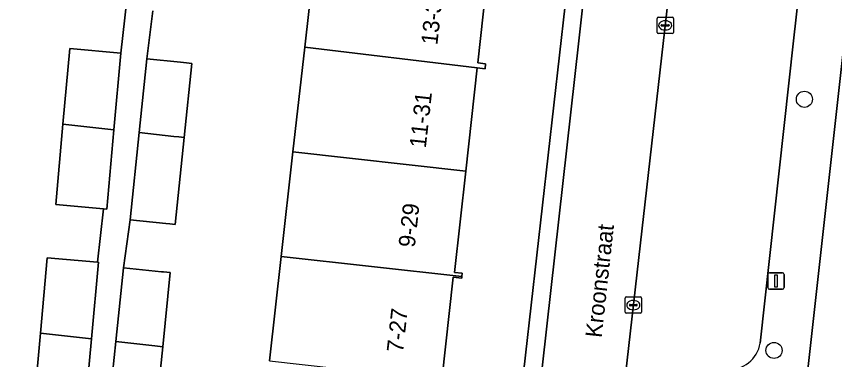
# Model space of a CAD drawing. Extents: x 161928 to 163071, y 386474 to 387428.
# Drawn here: x 162587.69 to 162637.43, y 387151.3 to 387172.19 of the extents above; entities that cross this region are included whole.
import ezdxf

# ---------------------------------------------------------------- set-up
doc = ezdxf.new("R2010")
doc.units = 0
for name, color, linetype in [('IMGEO_Boom', 7, 'Continuous'), ('IMGEO_Erf', 7, 'Continuous'), ('IMGEO_Kolk', 7, 'Continuous'), ('IMGEO_Lichtmast', 7, 'Continuous'), ('IMGEO_Openbare_ruimte_label', 7, 'Continuous'), ('IMGEO_Pand', 7, 'Continuous'), ('IMGEO_Pand_nummerreeks', 7, 'Continuous'), ('IMGEO_Parkeervlak_open', 7, 'Continuous'), ('IMGEO_Rijbaan_lokaal_open', 7, 'Continuous'), ('IMGEO_Voetpad_open', 7, 'Continuous')]:
    doc.layers.add(name, color=color, linetype=linetype)

msp = doc.modelspace()

# ---------------------------------------------------------------- linework, layer by layer
at = {"layer": 'IMGEO_Boom'}
for centre in [(162635.589, 387167.142), (162633.743, 387151.86)]:
    msp.add_circle(centre, 0.489, dxfattribs=at)
at = {"layer": 'IMGEO_Erf'}
for points in [[(162616.415, 387175.492), (162615.738, 387169.361), (162616.213, 387169.308), (162616.178, 387168.995), (162615.701, 387169.048), (162615.008, 387162.771), (162614.327, 387156.606), (162614.795, 387156.554), (162614.773, 387156.356), (162614.763, 387156.26), (162614.248, 387156.317), (162613.556, 387150.053), (162612.875, 387143.884), (162613.337, 387143.831), (162613.315, 387143.64), (162613.306, 387143.556), (162612.812, 387143.611), (162612.119, 387137.333), (162611.434, 387131.131), (162611.896, 387131.08), (162611.861, 387130.762), (162616.225, 387130.267), (162623.469, 387194.19)], [(162640.409, 387192.324), (162633.169, 387126.978), (162634.994, 387126.775), (162639.733, 387126.247)], [(162603.081, 387151.225), (162603.793, 387157.585), (162604.504, 387163.946), (162605.216, 387170.306), (162605.927, 387176.666)], [(162590.936, 387170.229), (162594.037, 387169.95), (162594.408, 387173.202)], [(162595.996, 387172.532), (162595.624, 387169.608), (162597.675, 387169.396), (162598.026, 387169.36), (162598.361, 387169.326), (162597.897, 387164.817), (162597.352, 387159.525), (162597.017, 387159.56), (162596.785, 387159.584), (162594.614, 387159.807), (162594.196, 387156.888), (162596.519, 387156.649), (162596.633, 387156.637), (162597.05, 387156.594), (162596.586, 387152.084), (162596.087, 387147.231)], [(162565.464, 387122.027), (162565.604, 387122.007), (162575.892, 387120.87), (162584.935, 387119.852), (162588.458, 387119.454), (162588.595, 387120.666), (162585.159, 387121.051), (162585.883, 387127.516), (162586.398, 387132.111), (162589.835, 387131.726), (162590.133, 387135.04), (162587.297, 387135.295), (162587.737, 387140.189), (162588.15, 387144.78), (162591.194, 387144.506), (162591.558, 387147.761), (162588.722, 387148.016), (162589.162, 387152.91), (162589.575, 387157.501), (162592.618, 387157.227), (162592.983, 387160.483), (162590.083, 387160.744), (162590.523, 387165.638), (162590.936, 387170.229)]]:
    msp.add_lwpolyline(points, dxfattribs=at)
at = {"layer": 'IMGEO_Kolk'}
for p, q in [((162626.631, 387171.214), (162626.631, 387172.066)), ((162626.706, 387172.14), (162627.558, 387172.14)), ((162627.632, 387172.066), (162627.632, 387171.214)), ((162626.89, 387171.634), (162626.89, 387171.646)), ((162627.328, 387171.597), (162626.93, 387171.597)), ((162626.933, 387171.683), (162627.331, 387171.683)), ((162627.119, 387171.92), (162627.144, 387171.92)), ((162627.374, 387171.646), (162627.374, 387171.634)), ((162627.558, 387171.14), (162626.706, 387171.14)), ((162627.142, 387171.36), (162627.117, 387171.36)), ((162624.691, 387154.192), (162624.691, 387155.044)), ((162624.766, 387155.118), (162625.618, 387155.118)), ((162624.993, 387154.661), (162625.391, 387154.661)), ((162625.179, 387154.898), (162625.204, 387154.898)), ((162625.692, 387155.044), (162625.692, 387154.192)), ((162624.95, 387154.612), (162624.95, 387154.624)), ((162625.388, 387154.575), (162624.99, 387154.575)), ((162625.202, 387154.338), (162625.177, 387154.338)), ((162625.434, 387154.624), (162625.434, 387154.612)), ((162625.618, 387154.118), (162624.766, 387154.118))]:
    msp.add_line(p, q, dxfattribs=at)
for points in [[(162626.631, 387171.214), (162626.631, 387172.066)], [(162626.706, 387172.14), (162627.558, 387172.14)], [(162627.632, 387172.066), (162627.632, 387171.214)], [(162627.558, 387171.14), (162626.706, 387171.14)], [(162624.691, 387154.192), (162624.691, 387155.044)], [(162624.766, 387155.118), (162625.618, 387155.118)], [(162625.692, 387155.044), (162625.692, 387154.192)], [(162625.618, 387154.118), (162624.766, 387154.118)]]:
    msp.add_lwpolyline(points, dxfattribs=at)
for centre, radius, start, end in [((162626.708, 387172.064), 0.0765, 91.552, 178.448), ((162626.708, 387172.064), 0.0765, 91.552, 178.448), ((162627.556, 387172.064), 0.0765, 1.552, 88.448), ((162627.556, 387172.064), 0.0765, 1.552, 88.448), ((162626.93, 387171.643), 0.0403, 85.8775, 175.7526), ((162626.927, 387171.633), 0.0366, 178.938, 274.7102), ((162627.331, 387171.64), 0.043, 264.8664, 352.4533), ((162627.335, 387171.645), 0.0386, 1.7309, 96.639), ((162626.708, 387171.216), 0.0765, 181.552, 268.448), ((162626.708, 387171.216), 0.0765, 181.552, 268.448), ((162627.556, 387171.216), 0.0765, 271.552, 358.448), ((162627.556, 387171.216), 0.0765, 271.552, 358.448), ((162624.768, 387155.042), 0.0765, 91.552, 178.448), ((162624.768, 387155.042), 0.0765, 91.552, 178.448), ((162624.99, 387154.621), 0.0403, 85.8775, 175.7526), ((162625.395, 387154.623), 0.0386, 1.7309, 96.639), ((162625.616, 387155.042), 0.0765, 1.552, 88.448), ((162625.616, 387155.042), 0.0765, 1.552, 88.448), ((162624.768, 387154.194), 0.0765, 181.552, 268.448), ((162624.768, 387154.194), 0.0765, 181.552, 268.448), ((162624.987, 387154.611), 0.0366, 178.938, 274.7102), ((162625.391, 387154.618), 0.043, 264.8664, 352.4533), ((162625.616, 387154.194), 0.0765, 271.552, 358.448), ((162625.616, 387154.194), 0.0765, 271.552, 358.448)]:
    msp.add_arc(centre, radius, start, end, dxfattribs=at)
for centre, major_axis, ratio, start_param, end_param in [((162627.118, 387171.64), (-0.387, 0.002), 0.722429, 4.712389, 7.853982), ((162627.143, 387171.64), (-0.39, 0.002), 0.717154, 1.570796, 4.712389), ((162625.178, 387154.618), (-0.387, 0.002), 0.722429, 4.712389, 7.853982), ((162625.203, 387154.618), (-0.39, 0.002), 0.717154, 1.570796, 4.712389)]:
    msp.add_ellipse(centre, major_axis=major_axis, ratio=ratio, start_param=start_param, end_param=end_param, dxfattribs=at)
at = {"layer": 'IMGEO_Lichtmast'}
for p, q in [((162633.363, 387155.688), (162633.363, 387156.488)), ((162633.363, 387156.488), (162633.363, 387155.688)), ((162633.463, 387156.588), (162634.253, 387156.588)), ((162634.253, 387156.588), (162633.463, 387156.588)), ((162634.353, 387156.488), (162634.353, 387155.688)), ((162634.353, 387155.688), (162634.353, 387156.488)), ((162634.253, 387155.588), (162633.463, 387155.588)), ((162633.463, 387155.588), (162634.253, 387155.588))]:
    msp.add_line(p, q, dxfattribs=at)
msp.add_lwpolyline([(162633.783, 387156.463), (162633.933, 387156.463), (162633.933, 387155.713), (162633.783, 387155.713), (162633.783, 387156.463)], dxfattribs=at)
for centre, start, end in [((162633.463, 387156.488), 90, 180), ((162633.463, 387156.488), 90, 180), ((162634.253, 387156.488), 0, 90), ((162634.253, 387156.488), 360, 90), ((162633.463, 387155.688), 180, 270), ((162633.463, 387155.688), 180, 270), ((162634.253, 387155.688), 270, 0), ((162634.253, 387155.688), 270, 0)]:
    msp.add_arc(centre, 0.1, start, end, dxfattribs=at)
at = {"layer": 'IMGEO_Pand'}
for points in [[(162616.178, 387168.995), (162616.213, 387169.308), (162615.738, 387169.361), (162616.415, 387175.492), (162605.927, 387176.666), (162605.216, 387170.306), (162615.701, 387169.048)], [(162594.037, 387169.95), (162590.936, 387170.229), (162590.523, 387165.638), (162593.618, 387165.294)], [(162615.701, 387169.048), (162605.216, 387170.306), (162604.504, 387163.946), (162615.008, 387162.771)], [(162595.624, 387169.608), (162595.162, 387165.122), (162597.266, 387164.887), (162597.562, 387164.854), (162597.897, 387164.817), (162598.361, 387169.326), (162598.026, 387169.36), (162597.675, 387169.396)], [(162593.618, 387165.294), (162590.523, 387165.638), (162590.083, 387160.744), (162592.983, 387160.483), (162593.183, 387160.465)], [(162597.897, 387164.817), (162597.562, 387164.854), (162597.266, 387164.887), (162595.162, 387165.122), (162594.614, 387159.807), (162596.785, 387159.584), (162597.017, 387159.56), (162597.352, 387159.525)], [(162614.795, 387156.554), (162614.327, 387156.606), (162615.008, 387162.771), (162604.504, 387163.946), (162603.793, 387157.585), (162614.773, 387156.356)], [(162592.676, 387157.222), (162592.618, 387157.227), (162589.575, 387157.501), (162589.162, 387152.91), (162592.257, 387152.566)], [(162614.248, 387156.317), (162614.763, 387156.26), (162614.773, 387156.356), (162603.793, 387157.585), (162603.081, 387151.225), (162613.556, 387150.053)], [(162594.196, 387156.888), (162593.734, 387152.402), (162596.11, 387152.138), (162596.586, 387152.084), (162597.05, 387156.594), (162596.633, 387156.637), (162596.519, 387156.649)], [(162592.257, 387152.566), (162589.162, 387152.91), (162588.722, 387148.016), (162591.558, 387147.761), (162591.822, 387147.737)], [(162596.586, 387152.084), (162596.11, 387152.138), (162593.734, 387152.402), (162593.232, 387147.527), (162595.669, 387147.275), (162596.087, 387147.231)]]:
    msp.add_lwpolyline(points, close=True, dxfattribs=at)
at = {"layer": 'IMGEO_Parkeervlak_open'}
msp.add_lwpolyline([(162632.91, 387152.31), (162634.929, 387170.7), (162635.993, 387180.268), (162628.209, 387181.089), (162624.606, 387149.48)], dxfattribs=at)
msp.add_arc((162630.976, 387152.645), 1.963, 266.7911, 350.179, dxfattribs=at)
at = {"layer": 'IMGEO_Rijbaan_lokaal_open'}
msp.add_lwpolyline([(162628.209, 387181.089), (162629.595, 387193.245), (162624.436, 387193.809), (162621.885, 387170.7), (162617.974, 387135.782), (162615.681, 387116.438), (162620.81, 387115.931), (162624.606, 387149.48)], close=True, dxfattribs=at)
at = {"layer": 'IMGEO_Voetpad_open'}
for points in [[(162624.436, 387193.809), (162624.634, 387195.602), (162623.641, 387195.711), (162623.469, 387194.19), (162616.225, 387130.267), (162616.066, 387128.86), (162614.982, 387119.292)], [(162612.037, 387116.857), (162615.681, 387116.438), (162617.974, 387135.782), (162621.885, 387170.7), (162624.436, 387193.809)], [(162631.996, 387116.388), (162633.169, 387126.978), (162640.409, 387192.324), (162640.565, 387193.73)], [(162637.151, 387190.673), (162635.993, 387180.268), (162634.929, 387170.7), (162632.91, 387152.31)], [(162594.408, 387173.202), (162594.037, 387169.95), (162593.618, 387165.294), (162593.183, 387160.465), (162592.983, 387160.483), (162592.618, 387157.227), (162592.676, 387157.222), (162592.257, 387152.566), (162591.822, 387147.737)], [(162593.232, 387147.527), (162593.734, 387152.402), (162594.196, 387156.888), (162594.614, 387159.807), (162595.162, 387165.122), (162595.624, 387169.608), (162595.996, 387172.532)]]:
    msp.add_lwpolyline(points, dxfattribs=at)
msp.add_arc((162630.976, 387152.645), 1.963, 266.7911, 350.179, dxfattribs=at)

# ---------------------------------------------------------------- texts
at = {"layer": 'IMGEO_Openbare_ruimte_label'}
msp.add_text('Kroonstraat', height=1, rotation=83.7421, dxfattribs=at).set_placement((162623.263, 387152.599))
at = {"layer": 'IMGEO_Pand_nummerreeks'}
for s, p in [('13-33', (162613.278, 387170.421)), ('11-31', (162612.577, 387164.142)), ('9-29', (162611.904, 387158.094)), ('7-27', (162611.191, 387151.702))]:
    msp.add_text(s, height=1, rotation=83.6396, dxfattribs=at).set_placement(p)

doc.saveas('drawing.dxf')
